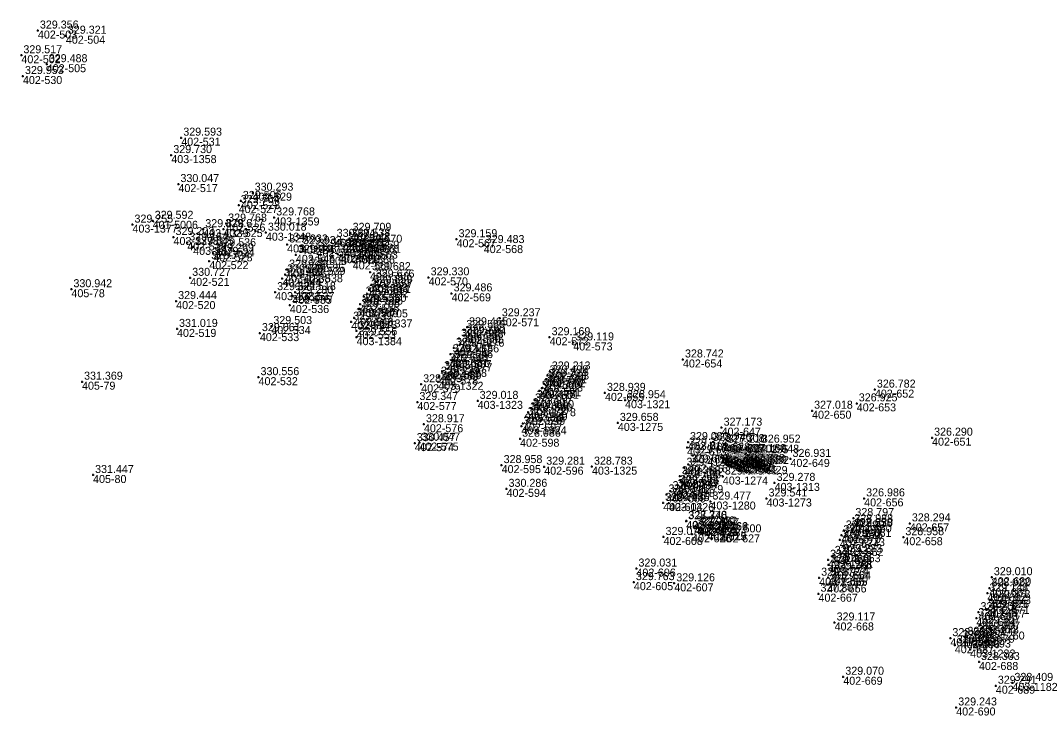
# Model space of a CAD drawing. Extents: x -829398 to -819400, y -1074439 to -1067977.
# Drawn here: x -825891.4 to -825738.5, y -1069325.1 to -1069221 of the extents above; entities that cross this region are included whole.
import ezdxf

# ---------------------------------------------------------------- set-up
doc = ezdxf.new("R2010")
doc.units = 0
for name, color, linetype in [('Vrstva 60', 7, 'Continuous'), ('Vrstva 61', 7, 'Continuous'), ('Čísla bodů_doměření_2012', 7, 'Continuous')]:
    doc.layers.add(name, color=color, linetype=linetype)

# ---------------------------------------------------------------- blocks, each defined once
blk = doc.blocks.new('BOD')
at = {"layer": 'Čísla bodů_doměření_2012'}
for p, q in [((-0.15, 0), (0.15, 0)), ((0, -0.15), (0, 0.15))]:
    blk.add_line(p, q, dxfattribs=at)

msp = doc.modelspace()

# ---------------------------------------------------------------- block references
at = {"layer": 'Vrstva 60'}
for p in [(-825888.812, -1069222.471), (-825884.618, -1069223.244), (-825891.286, -1069226.171), (-825887.483, -1069227.514), (-825891.052, -1069229.283), (-825867.318, -1069238.52), (-825868.814, -1069241.13), (-825867.746, -1069245.47), (-825858.388, -1069247.999), (-825856.616, -1069246.758), (-825858.703, -1069248.612), (-825871.607, -1069250.971), (-825853.386, -1069250.469), (-825874.633, -1069251.541), (-825864.02, -1069252.227), (-825861.011, -1069252.205), (-825860.587, -1069251.388), (-825868.48, -1069253.4), (-825866.419, -1069254.213), (-825854.636, -1069252.749), (-825844.322, -1069253.678), (-825842.09, -1069253.628), (-825841.932, -1069252.772), (-825826.048, -1069253.732), (-825865.537, -1069254.872), (-825862.215, -1069255.091), (-825851.452, -1069254.518), (-825849.388, -1069254.761), (-825847.05, -1069255.146), (-825842.928, -1069255.256), (-825842.61, -1069254.439), (-825840.751, -1069255.446), (-825840.292, -1069254.552), (-825821.976, -1069254.61), (-825863.126, -1069257.016), (-825862.527, -1069255.85), (-825850.145, -1069256.068), (-825843.828, -1069255.995), (-825843.411, -1069256.127), (-825841.613, -1069257.053), (-825841.181, -1069256.183), (-825851.454, -1069258.284), (-825848.591, -1069257.858), (-825839.028, -1069258.673), (-825865.982, -1069259.519), (-825852.173, -1069259.596), (-825851.749, -1069259.002), (-825848.992, -1069258.988), (-825838.471, -1069259.781), (-825830.239, -1069259.443), (-825883.785, -1069261.222), (-825853.251, -1069261.661), (-825850.251, -1069261.649), (-825839.166, -1069261.234), (-825838.788, -1069260.58), (-825826.792, -1069261.84), (-825868.089, -1069262.997), (-825850.649, -1069262.204), (-825839.977, -1069262.324), (-825839.457, -1069261.922), (-825851.046, -1069263.586), (-825840.642, -1069264.209), (-825840.51, -1069263.479), (-825841.845, -1069266.083), (-825841.401, -1069265.504), (-825839.451, -1069265.747), (-825819.573, -1069265.579), (-825867.956, -1069267.168), (-825855.533, -1069267.795), (-825853.819, -1069266.737), (-825841.059, -1069267.461), (-825824.899, -1069267.327), (-825824.482, -1069266.924), (-825841.038, -1069268.405), (-825825.671, -1069268.629), (-825825.568, -1069269.488), (-825824.856, -1069268.162), (-825812.1, -1069268.413), (-825808.559, -1069269.19), (-825826.942, -1069270.967), (-825826.444, -1069269.992), (-825827.466, -1069272.32), (-825826.695, -1069271.839), (-825792.112, -1069271.745), (-825828.222, -1069273.501), (-825827.392, -1069273.161), (-825812.413, -1069274.126), (-825812.079, -1069273.543), (-825882.194, -1069275.075), (-825855.737, -1069274.398), (-825831.356, -1069275.467), (-825828.806, -1069275.088), (-825828.699, -1069274.316), (-825812.993, -1069275.357), (-825812.609, -1069274.709), (-825813.602, -1069276.437), (-825813.283, -1069276.06), (-825803.807, -1069276.75), (-825763.345, -1069276.26), (-825831.925, -1069278.118), (-825822.888, -1069277.946), (-825814.606, -1069278.335), (-825814.334, -1069277.826), (-825800.796, -1069277.851), (-825766.061, -1069278.317), (-825815.308, -1069279.663), (-825814.944, -1069279.047), (-825772.76, -1069279.422), (-825830.944, -1069281.45), (-825816.342, -1069281.758), (-825816.111, -1069281.36), (-825815.666, -1069280.362), (-825801.873, -1069281.245), (-825786.324, -1069281.959), (-825832.324, -1069284.282), (-825831.633, -1069284.194), (-825816.531, -1069283.617), (-825791.36, -1069284.117), (-825787.943, -1069284.226), (-825785.987, -1069284.433), (-825785.689, -1069284.524), (-825780.589, -1069284.504), (-825754.773, -1069283.461), (-825791.497, -1069284.939), (-825790.633, -1069286.114), (-825786.403, -1069286.322), (-825782.73, -1069285.909), (-825782.41, -1069286.112), (-825819.295, -1069287.569), (-825812.911, -1069287.807), (-825805.754, -1069287.803), (-825791.272, -1069287.468), (-825786.311, -1069286.432), (-825785.97, -1069286.566), (-825785.786, -1069286.7), (-825785.532, -1069286.814), (-825785.505, -1069286.857), (-825785.097, -1069287.006), (-825784.651, -1069287.267), (-825784.634, -1069287.243), (-825784.366, -1069287.39), (-825784.168, -1069287.457), (-825783.933, -1069287.609), (-825783.736, -1069287.729), (-825782.325, -1069287.708), (-825776, -1069286.643), (-825880.54, -1069289.052), (-825792.587, -1069289.24), (-825791.887, -1069287.968), (-825786.142, -1069289.287), (-825792.863, -1069290.557), (-825792.506, -1069289.835), (-825778.376, -1069290.235), (-825818.557, -1069291.125), (-825794.581, -1069291.967), (-825793.971, -1069291.469), (-825793.207, -1069291.157), (-825795.077, -1069293.233), (-825794.223, -1069293.261), (-825787.998, -1069293.026), (-825779.582, -1069292.573), (-825764.953, -1069292.555), (-825766.571, -1069295.507), (-825791.643, -1069295.982), (-825791.593, -1069295.92), (-825790.415, -1069296.751), (-825790.071, -1069296.809), (-825789.774, -1069296.975), (-825766.718, -1069296.437), (-825758.106, -1069296.299), (-825795.024, -1069298.335), (-825790.745, -1069297.939), (-825788.484, -1069297.6), (-825788.478, -1069297.657), (-825786.459, -1069297.949), (-825768.355, -1069298.042), (-825768.014, -1069297.366), (-825766.761, -1069297.125), (-825759.072, -1069298.37), (-825768.611, -1069298.755), (-825767.942, -1069299.996), (-825769.655, -1069301.173), (-825768.382, -1069300.909), (-825799.088, -1069303.068), (-825770.359, -1069301.754), (-825770.313, -1069302.508), (-825771.699, -1069304.441), (-825770.343, -1069304.417), (-825769.832, -1069303.468), (-825745.812, -1069304.364), (-825799.475, -1069305.103), (-825793.419, -1069305.279), (-825770.482, -1069305.45), (-825746.181, -1069306.018), (-825771.799, -1069306.831), (-825746.477, -1069306.776), (-825746.605, -1069309.236), (-825746.129, -1069307.792), (-825746.052, -1069308.669), (-825748.133, -1069310.488), (-825747.815, -1069309.605), (-825769.386, -1069311.143), (-825747.658, -1069311.617), (-825752.032, -1069313.497), (-825750.504, -1069313.8), (-825749.774, -1069313.299), (-825748.275, -1069312.985), (-825747.677, -1069312.505), (-825751.37, -1069314.556), (-825749.063, -1069315.198), (-825747.74, -1069317.065), (-825768.081, -1069319.276), (-825745.215, -1069320.619), (-825742.729, -1069320.197), (-825751.152, -1069323.877)]:
    msp.add_blockref('BOD', p, dxfattribs=at)

# ---------------------------------------------------------------- texts
for s, p in [('402-503', (-825888.812, -1069223.671)), ('402-504', (-825884.618, -1069224.444)), ('402-502', (-825891.286, -1069227.371)), ('402-505', (-825887.483, -1069228.714)), ('402-530', (-825891.052, -1069230.483)), ('402-531', (-825867.318, -1069239.72)), ('403-1358', (-825868.814, -1069242.33)), ('402-517', (-825867.746, -1069246.67)), ('402-528', (-825858.388, -1069249.199)), ('402-529', (-825856.616, -1069247.958)), ('402-527', (-825858.703, -1069249.812)), ('401-5006', (-825871.607, -1069252.171)), ('403-1359', (-825853.386, -1069251.669)), ('403-1377', (-825874.633, -1069252.741)), ('403-1339', (-825864.02, -1069253.427)), ('402-525', (-825861.011, -1069253.405)), ('402-526', (-825860.587, -1069252.588)), ('403-1378', (-825868.48, -1069254.6)), ('403-1348', (-825854.636, -1069253.949)), ('402-542', (-825844.322, -1069254.878)), ('402-562', (-825842.09, -1069254.828)), ('402-543', (-825841.932, -1069253.972)), ('402-567', (-825826.048, -1069254.932)), ('402-518', (-825866.419, -1069255.413)), ('403-1379', (-825865.537, -1069256.072)), ('402-524', (-825862.215, -1069256.291)), ('403-1349', (-825851.452, -1069255.718)), ('402-547', (-825849.388, -1069255.961)), ('402-540', (-825847.05, -1069256.346)), ('402-565', (-825842.928, -1069256.456)), ('402-564', (-825842.61, -1069255.639)), ('402-563', (-825840.751, -1069256.646)), ('402-561', (-825840.292, -1069255.752)), ('402-568', (-825821.976, -1069255.81)), ('402-522', (-825863.126, -1069258.216)), ('402-523', (-825862.527, -1069257.05)), ('402-546', (-825850.145, -1069257.268)), ('402-541', (-825843.828, -1069257.195)), ('402-559', (-825843.411, -1069257.327)), ('402-560', (-825841.613, -1069258.253)), ('402-566', (-825841.181, -1069257.383)), ('402-545', (-825851.454, -1069259.484)), ('402-539', (-825848.591, -1069259.058)), ('402-558', (-825839.028, -1069259.873)), ('402-521', (-825865.982, -1069260.719)), ('402-544', (-825852.173, -1069260.796)), ('403-1338', (-825851.749, -1069260.202)), ('402-538', (-825848.992, -1069260.188)), ('402-557', (-825838.471, -1069260.981)), ('402-570', (-825830.239, -1069260.643)), ('405-78', (-825883.785, -1069262.422)), ('403-1383', (-825853.251, -1069262.861)), ('402-537', (-825850.251, -1069262.849)), ('402-552', (-825839.166, -1069262.434)), ('402-551', (-825838.788, -1069261.78)), ('402-520', (-825868.089, -1069264.197)), ('402-535', (-825850.649, -1069263.404)), ('402-556', (-825839.977, -1069263.524)), ('402-550', (-825839.457, -1069263.122)), ('402-569', (-825826.792, -1069263.04)), ('402-536', (-825851.046, -1069264.786)), ('402-549', (-825840.642, -1069265.409)), ('402-555', (-825840.51, -1069264.679)), ('402-554', (-825841.845, -1069267.283)), ('402-548', (-825841.401, -1069266.704)), ('403-1337', (-825839.451, -1069266.947)), ('402-571', (-825819.573, -1069266.779)), ('402-519', (-825867.956, -1069268.368)), ('402-533', (-825855.533, -1069268.995)), ('402-534', (-825853.819, -1069267.937)), ('402-553', (-825841.059, -1069268.661)), ('402-583', (-825824.899, -1069268.527)), ('402-584', (-825824.482, -1069268.124)), ('403-1384', (-825841.038, -1069269.605)), ('403-1276', (-825825.671, -1069269.829)), ('402-585', (-825824.856, -1069269.362)), ('402-572', (-825812.1, -1069269.613)), ('402-573', (-825808.559, -1069270.39)), ('402-582', (-825826.444, -1069271.192)), ('402-586', (-825825.568, -1069270.688)), ('403-1277', (-825827.466, -1069273.52)), ('402-581', (-825826.942, -1069272.167)), ('402-587', (-825826.695, -1069273.039)), ('402-654', (-825792.112, -1069272.945)), ('402-580', (-825828.222, -1069274.701)), ('402-588', (-825827.392, -1069274.361)), ('402-603', (-825812.079, -1069274.743)), ('405-79', (-825882.194, -1069276.275)), ('402-532', (-825855.737, -1069275.598)), ('402-579', (-825831.356, -1069276.667)), ('403-1322', (-825828.806, -1069276.288)), ('402-578', (-825828.699, -1069275.516)), ('402-593', (-825812.993, -1069276.557)), ('402-592', (-825812.609, -1069275.909)), ('402-602', (-825812.413, -1069275.326)), ('402-601', (-825813.602, -1069277.637)), ('402-591', (-825813.283, -1069277.26)), ('402-655', (-825803.807, -1069277.95)), ('402-652', (-825763.345, -1069277.46)), ('402-577', (-825831.925, -1069279.318)), ('403-1323', (-825822.888, -1069279.146)), ('402-590', (-825814.606, -1069279.535)), ('402-600', (-825814.334, -1069279.026)), ('403-1321', (-825800.796, -1069279.051)), ('402-653', (-825766.061, -1069279.517)), ('402-589', (-825815.308, -1069280.863)), ('403-1278', (-825814.944, -1069280.247)), ('402-650', (-825772.76, -1069280.622)), ('402-576', (-825830.944, -1069282.65)), ('402-597', (-825816.111, -1069282.56)), ('402-599', (-825815.666, -1069281.562)), ('403-1275', (-825801.873, -1069282.445)), ('403-1324', (-825816.342, -1069282.958)), ('402-647', (-825786.324, -1069283.159)), ('402-574', (-825832.324, -1069285.482)), ('402-575', (-825831.633, -1069285.394)), ('402-598', (-825816.531, -1069284.817)), ('402-614', (-825791.36, -1069285.317)), ('402-628', (-825787.943, -1069285.426)), ('402-636', (-825785.987, -1069285.633)), ('402-637', (-825785.689, -1069285.724)), ('402-648', (-825780.589, -1069285.704)), ('402-651', (-825754.773, -1069284.661)), ('402-613', (-825791.497, -1069286.139)), ('402-615', (-825790.633, -1069287.314)), ('402-638', (-825782.73, -1069287.109)), ('402-639', (-825782.41, -1069287.312)), ('402-595', (-825819.295, -1069288.769)), ('402-616', (-825791.272, -1069288.668)), ('402-635', (-825786.403, -1069287.522)), ('402-630', (-825786.311, -1069287.632)), ('402-634', (-825785.97, -1069287.766)), ('402-646', (-825785.786, -1069287.9)), ('402-644', (-825785.532, -1069288.014)), ('402-645', (-825785.505, -1069288.057)), ('402-643', (-825785.097, -1069288.206)), ('402-642', (-825784.651, -1069288.467)), ('402-641', (-825784.634, -1069288.443)), ('402-640', (-825784.366, -1069288.59)), ('402-633', (-825784.168, -1069288.657)), ('402-631', (-825783.933, -1069288.809)), ('402-632', (-825783.736, -1069288.929)), ('402-629', (-825782.325, -1069288.908)), ('402-649', (-825776, -1069287.843)), ('405-80', (-825880.54, -1069290.252)), ('402-596', (-825812.911, -1069289.007)), ('403-1325', (-825805.754, -1069289.003)), ('402-611', (-825792.587, -1069290.44)), ('402-612', (-825791.887, -1069289.168)), ('403-1274', (-825786.142, -1069290.487)), ('403-1279', (-825792.863, -1069291.757)), ('402-617', (-825792.506, -1069291.035)), ('403-1313', (-825778.376, -1069291.435)), ('402-594', (-825818.557, -1069292.325)), ('402-609', (-825794.581, -1069293.167)), ('402-610', (-825793.971, -1069292.669)), ('402-618', (-825793.207, -1069292.357)), ('402-604', (-825795.077, -1069294.433)), ('403-1326', (-825794.223, -1069294.461)), ('403-1280', (-825787.998, -1069294.226)), ('403-1273', (-825779.582, -1069293.773)), ('402-656', (-825764.953, -1069293.755)), ('402-620', (-825791.643, -1069297.182)), ('402-621', (-825791.593, -1069297.12)), ('402-622', (-825790.415, -1069297.951)), ('402-624', (-825790.071, -1069298.009)), ('402-660', (-825766.718, -1069297.637)), ('402-659', (-825766.571, -1069296.707)), ('402-657', (-825758.106, -1069297.499)), ('402-608', (-825795.024, -1069299.535)), ('402-626', (-825790.745, -1069299.139)), ('402-623', (-825789.774, -1069298.175)), ('402-625', (-825788.484, -1069298.8)), ('402-619', (-825788.478, -1069298.857)), ('402-627', (-825786.459, -1069299.149)), ('402-670', (-825768.355, -1069299.242)), ('402-675', (-825768.014, -1069298.566)), ('402-661', (-825766.761, -1069298.325)), ('402-658', (-825759.072, -1069299.57)), ('402-674', (-825768.611, -1069299.955)), ('402-662', (-825767.942, -1069301.196)), ('402-673', (-825769.655, -1069302.373)), ('402-663', (-825768.382, -1069302.109)), ('403-1281', (-825770.359, -1069302.954)), ('402-672', (-825770.313, -1069303.708)), ('402-606', (-825799.088, -1069304.268)), ('403-1335', (-825771.699, -1069305.641)), ('402-665', (-825770.343, -1069305.617)), ('402-664', (-825769.832, -1069304.668)), ('402-680', (-825745.812, -1069305.564)), ('402-605', (-825799.475, -1069306.303)), ('402-607', (-825793.419, -1069306.479)), ('402-666', (-825770.482, -1069306.65)), ('402-681', (-825746.181, -1069307.218)), ('402-667', (-825771.799, -1069308.031)), ('402-682', (-825746.477, -1069307.976)), ('402-676', (-825746.129, -1069308.992)), ('402-671', (-825746.052, -1069309.869)), ('402-684', (-825748.133, -1069311.688)), ('402-683', (-825747.815, -1069310.805)), ('402-677', (-825746.605, -1069310.436)), ('402-668', (-825769.386, -1069312.343)), ('402-678', (-825747.658, -1069312.817)), ('401-5005', (-825752.032, -1069314.697)), ('402-685', (-825749.774, -1069314.499)), ('402-679', (-825748.275, -1069314.185)), ('403-1260', (-825747.677, -1069313.705)), ('402-687', (-825751.37, -1069315.756)), ('402-686', (-825750.504, -1069315)), ('403-1282', (-825749.063, -1069316.398)), ('402-688', (-825747.74, -1069318.265)), ('402-669', (-825768.081, -1069320.476)), ('402-689', (-825745.215, -1069321.819)), ('403-1182', (-825742.729, -1069321.397)), ('402-690', (-825751.152, -1069325.077))]:
    msp.add_text(s, height=1.2, dxfattribs=at).set_placement(p)
at = {"layer": 'Vrstva 61'}
for s, p in [('329.356', (-825888.512, -1069222.171)), ('329.321', (-825884.318, -1069222.944)), ('329.517', (-825890.986, -1069225.871)), ('329.488', (-825887.183, -1069227.214)), ('329.953', (-825890.752, -1069228.983)), ('329.593', (-825867.018, -1069238.22)), ('329.730', (-825868.514, -1069240.83)), ('330.047', (-825867.446, -1069245.17)), ('330.293', (-825856.316, -1069246.458)), ('329.764', (-825858.403, -1069248.312)), ('329.506', (-825858.088, -1069247.699)), ('329.592', (-825871.307, -1069250.671)), ('329.768', (-825853.086, -1069250.169)), ('329.255', (-825874.333, -1069251.241)), ('329.878', (-825863.72, -1069251.927)), ('329.617', (-825860.711, -1069251.905)), ('329.768', (-825860.287, -1069251.088)), ('329.203', (-825868.18, -1069253.1)), ('330.018', (-825854.336, -1069252.449)), ('330.574', (-825844.022, -1069253.378)), ('329.538', (-825841.79, -1069253.328)), ('329.709', (-825841.632, -1069252.472)), ('329.159', (-825825.748, -1069253.432)), ('329.164', (-825866.119, -1069253.913)), ('329.645', (-825865.237, -1069254.572)), ('329.536', (-825861.915, -1069254.791)), ('329.932', (-825851.152, -1069254.218)), ('329.932', (-825849.088, -1069254.461)), ('329.688', (-825846.75, -1069254.846)), ('329.474', (-825842.628, -1069254.956)), ('329.542', (-825842.31, -1069254.139)), ('329.559', (-825840.451, -1069255.146)), ('329.570', (-825839.992, -1069254.252)), ('329.483', (-825821.676, -1069254.31)), ('328.734', (-825862.826, -1069256.716)), ('329.269', (-825862.227, -1069255.55)), ('329.948', (-825849.845, -1069255.768)), ('329.645', (-825843.528, -1069255.695)), ('329.560', (-825843.111, -1069255.827)), ('329.557', (-825841.313, -1069256.753)), ('329.563', (-825840.881, -1069255.883)), ('329.749', (-825851.154, -1069257.984)), ('329.603', (-825848.291, -1069257.558)), ('329.682', (-825838.728, -1069258.373)), ('330.727', (-825865.682, -1069259.219)), ('329.757', (-825851.873, -1069259.296)), ('329.749', (-825851.449, -1069258.702)), ('329.585', (-825848.692, -1069258.688)), ('329.676', (-825838.171, -1069259.481)), ('329.330', (-825829.939, -1069259.143)), ('330.942', (-825883.485, -1069260.922)), ('329.621', (-825852.951, -1069261.361)), ('329.518', (-825849.951, -1069261.349)), ('329.859', (-825838.866, -1069260.934)), ('329.859', (-825838.488, -1069260.28)), ('329.444', (-825867.789, -1069262.697)), ('329.280', (-825850.349, -1069261.904)), ('329.651', (-825839.677, -1069262.024)), ('329.883', (-825839.157, -1069261.622)), ('329.486', (-825826.492, -1069261.54)), ('328.476', (-825850.746, -1069263.286)), ('329.705', (-825840.342, -1069263.909)), ('329.526', (-825840.21, -1069263.179)), ('329.539', (-825841.545, -1069265.783)), ('329.726', (-825841.101, -1069265.204)), ('329.705', (-825839.151, -1069265.447)), ('329.237', (-825819.273, -1069265.279)), ('331.019', (-825867.656, -1069266.868)), ('329.061', (-825855.233, -1069267.495)), ('329.503', (-825853.519, -1069266.437)), ('329.273', (-825840.759, -1069267.161)), ('329.580', (-825824.599, -1069267.027)), ('329.465', (-825824.182, -1069266.624)), ('329.556', (-825840.738, -1069268.105)), ('329.790', (-825825.371, -1069268.329)), ('329.790', (-825824.556, -1069267.862)), ('329.169', (-825811.8, -1069268.113)), ('329.119', (-825808.259, -1069268.89)), ('329.492', (-825826.144, -1069269.692)), ('329.830', (-825825.268, -1069269.188)), ('329.646', (-825827.166, -1069272.02)), ('329.457', (-825826.642, -1069270.667)), ('329.646', (-825826.395, -1069271.539)), ('328.742', (-825791.812, -1069271.445)), ('329.500', (-825827.922, -1069273.201)), ('329.681', (-825827.092, -1069272.861)), ('329.213', (-825811.779, -1069273.243)), ('331.369', (-825881.894, -1069274.775)), ('330.556', (-825855.437, -1069274.098)), ('328.483', (-825831.056, -1069275.167)), ('329.389', (-825828.506, -1069274.788)), ('329.229', (-825828.399, -1069274.016)), ('329.734', (-825812.693, -1069275.057)), ('329.734', (-825812.309, -1069274.409)), ('329.498', (-825812.113, -1069273.826)), ('329.560', (-825813.302, -1069276.137)), ('329.778', (-825812.983, -1069275.76)), ('328.939', (-825803.507, -1069276.45)), ('326.782', (-825763.045, -1069275.96)), ('329.347', (-825831.625, -1069277.818)), ('329.018', (-825822.588, -1069277.646)), ('329.607', (-825814.306, -1069278.035)), ('329.475', (-825814.034, -1069277.526)), ('328.954', (-825800.496, -1069277.551)), ('326.925', (-825765.761, -1069278.017)), ('329.656', (-825815.008, -1069279.363)), ('329.607', (-825814.644, -1069278.747)), ('327.018', (-825772.46, -1069279.122)), ('328.917', (-825830.644, -1069281.15)), ('329.059', (-825815.811, -1069281.06)), ('329.472', (-825815.366, -1069280.062)), ('329.658', (-825801.573, -1069280.945)), ('329.320', (-825816.042, -1069281.458)), ('327.173', (-825786.024, -1069281.659)), ('330.457', (-825832.024, -1069283.982)), ('330.047', (-825831.333, -1069283.894)), ('328.086', (-825816.231, -1069283.317)), ('329.080', (-825791.06, -1069283.817)), ('328.746', (-825787.643, -1069283.926)), ('327.308', (-825785.687, -1069284.133)), ('327.210', (-825785.389, -1069284.224)), ('326.952', (-825780.289, -1069284.204)), ('326.290', (-825754.473, -1069283.161)), ('329.374', (-825791.197, -1069284.639)), ('329.608', (-825790.333, -1069285.814)), ('327.160', (-825782.43, -1069285.609)), ('327.155', (-825782.11, -1069285.812)), ('328.958', (-825818.995, -1069287.269)), ('329.661', (-825790.972, -1069287.168)), ('328.735', (-825786.103, -1069286.022)), ('329.048', (-825786.011, -1069286.132)), ('328.761', (-825785.67, -1069286.266)), ('326.990', (-825785.486, -1069286.4)), ('327.481', (-825785.232, -1069286.514)), ('326.676', (-825785.205, -1069286.557)), ('327.966', (-825784.797, -1069286.706)), ('327.458', (-825784.351, -1069286.967)), ('326.892', (-825784.334, -1069286.943)), ('326.996', (-825784.066, -1069287.09)), ('328.792', (-825783.868, -1069287.157)), ('329.044', (-825783.633, -1069287.309)), ('328.759', (-825783.436, -1069287.429)), ('328.782', (-825782.025, -1069287.408)), ('326.931', (-825775.7, -1069286.343)), ('331.447', (-825880.24, -1069288.752)), ('329.281', (-825812.611, -1069287.507)), ('328.783', (-825805.454, -1069287.503)), ('329.358', (-825792.287, -1069288.94)), ('329.412', (-825791.587, -1069287.668)), ('329.498', (-825792.563, -1069290.257)), ('329.498', (-825792.206, -1069289.535)), ('329.608', (-825785.842, -1069288.987)), ('329.278', (-825778.076, -1069289.935)), ('330.286', (-825818.257, -1069290.825)), ('329.041', (-825794.281, -1069291.667)), ('329.403', (-825793.671, -1069291.169)), ('329.548', (-825792.907, -1069290.857)), ('328.743', (-825794.777, -1069292.933)), ('329.245', (-825793.923, -1069292.961)), ('329.477', (-825787.698, -1069292.726)), ('329.541', (-825779.282, -1069292.273)), ('326.986', (-825764.653, -1069292.255)), ('328.370', (-825791.343, -1069295.682)), ('327.748', (-825791.293, -1069295.62)), ('327.240', (-825790.115, -1069296.451)), ('327.892', (-825789.771, -1069296.509)), ('328.988', (-825766.418, -1069296.137)), ('328.797', (-825766.271, -1069295.207)), ('328.294', (-825757.806, -1069295.999)), ('329.075', (-825794.724, -1069298.035)), ('327.336', (-825790.445, -1069297.639)), ('327.167', (-825789.474, -1069296.675)), ('327.766', (-825788.184, -1069297.3)), ('328.362', (-825788.178, -1069297.357)), ('328.500', (-825786.159, -1069297.649)), ('329.499', (-825768.055, -1069297.742)), ('329.499', (-825767.714, -1069297.066)), ('329.230', (-825766.461, -1069296.825)), ('328.958', (-825758.772, -1069298.07)), ('329.550', (-825768.311, -1069298.455)), ('329.422', (-825769.355, -1069300.873)), ('329.233', (-825768.082, -1069300.609)), ('329.273', (-825767.642, -1069299.696)), ('329.422', (-825770.059, -1069301.454)), ('329.469', (-825770.013, -1069302.208)), ('329.031', (-825798.788, -1069302.768)), ('329.172', (-825771.399, -1069304.141)), ('328.774', (-825770.043, -1069304.117)), ('329.266', (-825769.532, -1069303.168)), ('329.010', (-825745.512, -1069304.064)), ('329.763', (-825799.175, -1069304.803)), ('329.126', (-825793.119, -1069304.979)), ('328.430', (-825770.182, -1069305.15)), ('328.922', (-825745.881, -1069305.718)), ('327.807', (-825771.499, -1069306.531)), ('329.148', (-825746.177, -1069306.476)), ('329.373', (-825745.829, -1069307.492)), ('329.373', (-825745.752, -1069308.369)), ('329.145', (-825747.833, -1069310.188)), ('329.202', (-825747.515, -1069309.305)), ('329.425', (-825746.305, -1069308.936)), ('329.117', (-825769.086, -1069310.843)), ('329.307', (-825747.358, -1069311.317)), ('328.807', (-825751.732, -1069313.197)), ('329.182', (-825749.474, -1069312.999)), ('329.366', (-825747.975, -1069312.685)), ('329.307', (-825747.377, -1069312.205)), ('328.614', (-825751.07, -1069314.256)), ('328.827', (-825750.204, -1069313.5)), ('329.093', (-825748.763, -1069314.898)), ('328.303', (-825747.44, -1069316.765)), ('329.070', (-825767.781, -1069318.976)), ('329.291', (-825744.915, -1069320.319)), ('328.409', (-825742.429, -1069319.897)), ('329.243', (-825750.852, -1069323.577))]:
    msp.add_text(s, height=1.2, dxfattribs=at).set_placement(p)

doc.saveas('drawing.dxf')
